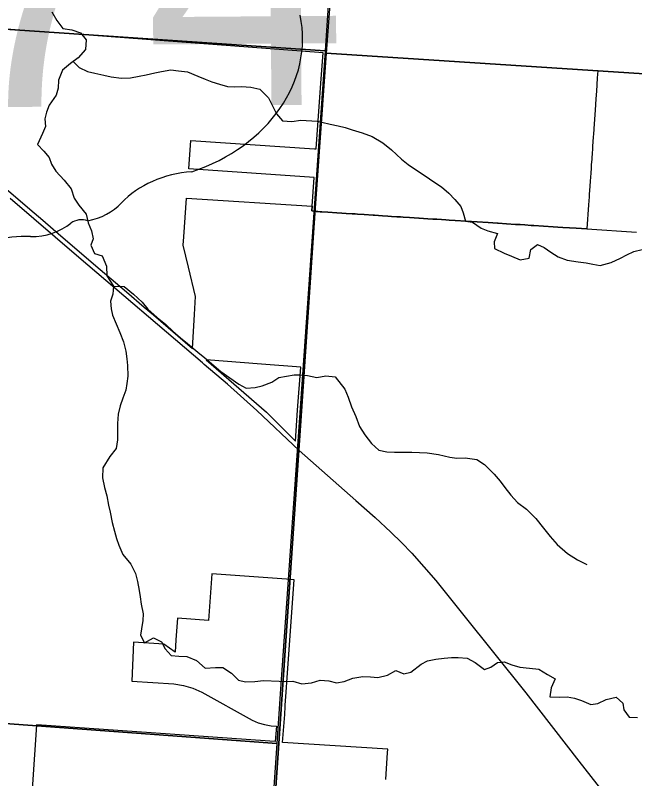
# Model space of a CAD drawing. Extents: x 114604 to 551442, y 316898 to 567001.
# Drawn here: x 253912 to 258675, y 331169 to 337042 of the extents above; entities that cross this region are included whole.
import ezdxf

# ---------------------------------------------------------------- set-up
doc = ezdxf.new("R2010")
doc.units = 0
for name, color, linetype in [('_CIVIL_CONSTRUCTION', 7, 'Continuous'), ('GE_P_Alignment_100_Cardinal_Points', 7, 'Continuous'), ('GE_P_Alignment_100_Stations', 7, 'Continuous'), ('GE_P_Alignment_500_Bearings', 7, 'Continuous'), ('GE_P_Alignment_500_Curve_Data', 7, 'Continuous'), ('GE_P_Alignment_500_Distances', 7, 'Continuous'), ('PM_P_Cells', 7, 'Continuous'), ('RS_Raster1', 7, 'Continuous'), ('SN_P_Signs', 7, 'Continuous')]:
    doc.layers.add(name, color=color, linetype=linetype)

msp = doc.modelspace()

# ---------------------------------------------------------------- linework, layer by layer
at = {"layer": '_CIVIL_CONSTRUCTION'}
msp.add_line((256024.7, 332678.2), (256094.5, 333693.1), dxfattribs=at)
for points in [[(256094.5, 333693.1), (255769.6, 334001.7), (255543.9, 334204.8), (255364.2, 334356.2), (255350.6, 334367.7), (254400.8, 335178.1), (253872.8, 335633.7)], [(255764.9, 328845.9), (255815.4, 329633.5), (256024.7, 332678.2)]]:
    msp.add_lwpolyline(points, dxfattribs=at)
at = {"layer": 'GE_P_Alignment_100_Cardinal_Points'}
msp.add_line((256221.1, 335575.6), (256303.8, 336748.9), dxfattribs=at)
for points in [[(256303.8, 336748.9), (256362.9, 337542.6), (256372.7, 337643.4)], [(256094.5, 333693.1), (256118.4, 334070.8), (256219.6, 335555.2), (256221.1, 335575.6)]]:
    msp.add_lwpolyline(points, dxfattribs=at)
at = {"layer": 'GE_P_Alignment_100_Stations'}
for points in [[(258915.1, 336579.6), (258643.8, 336597.5), (258602.5, 336600.2), (258391.1, 336614.1), (258389.4, 336589.3), (258387.3, 336559.2), (258380.4, 336458.3), (258376.4, 336400.3), (258370.4, 336313.4), (258365.6, 336243.5), (258360.5, 336169.5), (258359.5, 336153.9), (258358.5, 336139.8), (258357.8, 336129), (258356, 336104), (258351.3, 336035.5), (258349.6, 336010.6), (258349.2, 336004.1), (258348.2, 335989.2), (258344.4, 335934.3), (258341.4, 335891.1), (258339.6, 335864.4), (258337.2, 335830.4), (258334.8, 335794.6), (258333, 335768.3), (258329.9, 335724.7), (258325.9, 335665.5), (258325.2, 335654.9), (258324.6, 335646.6), (258320.4, 335585), (258320.3, 335585.1), (258307.5, 335398.3), (258307.5, 335398.3), (258224.7, 335403.6), (258123.4, 335410.2), (258083.7, 335412.8), (258048.6, 335415), (257973.7, 335419.9), (257898.9, 335424.7), (257880, 335425.9), (257829, 335429.2), (257794, 335431.5), (257759.2, 335433.8), (257688.8, 335438.3), (257624.8, 335442.5), (257618.9, 335442.8), (257549.1, 335447.4), (257293.6, 335463.9), (257247.8, 335466.8), (257223.7, 335468.4), (257188.8, 335470.7), (257153.9, 335472.9), (257123.4, 335474.9), (257084, 335477.5), (257018.7, 335481.7), (257014.2, 335482), (256944.3, 335486.5), (256894.1, 335489.7), (256874.4, 335491), (256845.9, 335492.9), (256804.6, 335495.5), (256776.2, 335497.4), (256734.7, 335500.1), (256674.4, 335503.9), (256664.9, 335504.6), (256595, 335509.1), (256544.5, 335512.4), (256525.1, 335513.6), (256503, 335515), (256455.3, 335518.1), (256422.5, 335520.3), (256385.4, 335522.6), (256314.8, 335527.2), (256269.9, 335530.1), (256255, 335531.1), (256238.4, 335532.2), (256225.1, 335533), (256191.8, 335536.6), (256194.5, 335574.9), (256210, 335794), (255245.4, 335859.7), (255261.4, 336079.4), (256213.4, 336014.7), (256225.6, 336013.9), (256261.5, 336520.7), (256278.1, 336754.1), (254479.5, 336888.3), (254207.2, 336908.6), (254145.9, 336913.2), (253979.1, 336925.3), (253670.4, 336947.6)], [(253666, 335855.7), (254057.4, 335521.2), (254122.7, 335465.4), (254261.6, 335346.6), (254564.4, 335087.7), (254767.5, 334914.1), (254904, 334797.3), (254973.8, 334737.7), (255275.2, 334480), (255288.7, 334740), (255297.1, 334879.3), (255243.5, 335103.3), (255202.7, 335274.1), (255207.4, 335337.9), (255229.1, 335635.9), (256194.5, 335574.9), (256191.8, 335536.6), (256225, 335533), (256238.4, 335532.2), (256255, 335531.1), (256269.9, 335530.2), (256314.8, 335527.2), (256385.4, 335522.6), (256422.5, 335520.3), (256455.3, 335518.1), (256503, 335515), (256525.1, 335513.6), (256544.5, 335512.4), (256595, 335509.1), (256664.9, 335504.6), (256674.4, 335503.9), (256734.7, 335500.1), (256776.2, 335497.4), (256804.6, 335495.5), (256845.9, 335492.9), (256874.4, 335491), (256894.1, 335489.7), (256944.3, 335486.5), (257014.2, 335482), (257018.7, 335481.7), (257084, 335477.4), (257123.4, 335474.9), (257153.9, 335472.9), (257188.8, 335470.7), (257223.7, 335468.4), (257247.8, 335466.8), (257293.6, 335463.9), (257549.1, 335447.4), (257618.9, 335442.8), (257624.8, 335442.5), (257688.8, 335438.3), (257688.8, 335438.3), (257759.2, 335433.8), (257759.2, 335433.8), (257794, 335431.5), (257829, 335429.2), (257880, 335425.9), (257898.9, 335424.7), (257973.7, 335419.9), (258048.6, 335415.1), (258083.7, 335412.8), (258123.4, 335410.2), (258224.7, 335403.6), (258307.5, 335398.3), (258690, 335373.3)], [(256760.6, 331163.8), (256766.3, 331247.5), (256774.5, 331367.5), (256776.6, 331397.2), (255967.8, 331447.9), (255983.3, 331664.5), (255987.6, 331724.4), (255988.3, 331734.4), (255995.4, 331834.1), (256003.4, 331948.4), (256055.5, 332700.3), (256025.6, 332702.4), (255997.4, 332704.4), (255423.7, 332744.7), (255411.1, 332565.1), (255398.6, 332387), (255159.2, 332404.6), (255147.6, 332238.7), (255140.9, 332143.8), (255053.3, 332204.3), (254821.3, 332220.2), (254808.2, 331920.5), (255130.7, 331898.7), (255205.7, 331887.5), (255278.3, 331865.9), (255347.2, 331834.3), (255732.8, 331620.5), (255779.9, 331600), (255829.1, 331585.1), (255879.7, 331576.1), (255919.5, 331573.8), (255915.3, 331513.3), (255911.4, 331455.6), (255869.3, 331457), (254956.7, 331521.5), (254224, 331573.3), (254150.8, 331578.4), (254073.7, 331583.9), (253950.7, 329748.1)]]:
    msp.add_lwpolyline(points, dxfattribs=at)
msp.add_lwpolyline([(255380.5, 334391.4), (255844.5, 333989.9), (256067.3, 333765.5), (256083, 334004.9), (256106.4, 334334.3), (255806.4, 334357.4)], close=True, dxfattribs=at)
at = {"layer": 'GE_P_Alignment_500_Bearings'}
msp.add_line((256221.1, 335575.6), (256303.8, 336748.9), dxfattribs=at)
for points in [[(256094.5, 333693.1), (256118.4, 334070.8), (256219.6, 335555.2), (256221.1, 335575.6)], [(256094.5, 333693.1), (256531.5, 333308.3), (256679.1, 333177.7), (256799.8, 333066.4), (256881.9, 332986.2), (256961.4, 332903.7), (257144.7, 332694.3), (257349.6, 332438.4), (257837, 331831.1), (258245.9, 331304.5), (258429.3, 331068.7), (258611.8, 330836.5), (258684.3, 330751.5), (258776.1, 330654.2), (258955.9, 330473.3), (259216.4, 330217.5), (259498.6, 329934.2), (259634.2, 329802.6), (259830, 329612.5), (260017.9, 329424.5), (260060.1, 329382.9), (260489.2, 328959.5)]]:
    msp.add_lwpolyline(points, dxfattribs=at)
at = {"layer": 'GE_P_Alignment_500_Curve_Data'}
for centre, major_axis, start_param, end_param in [((254736.3, 336859.3), (1384.9, 10), 5.101753, 6.440018), ((255332, 335233.6), (758.5, 5.5), 1.647645, 2.488434), ((254366.8, 335809.4), (447.4, 3.2), 4.937069, 5.64225), ((254420.7, 335374), (119.1, 0.9), 1.147584, 2.315152), ((254035.9, 335678.2), (423, 3.1), 4.691044, 5.507374), ((253984.1, 334819.2), (652.3, 4.7), 1.495662, 1.94098)]:
    msp.add_ellipse(centre, major_axis=major_axis, ratio=0.8, start_param=start_param, end_param=end_param, dxfattribs=at)
at = {"layer": 'GE_P_Alignment_500_Distances'}
for points in [[(261708.9, 338763.8), (261509.4, 336397.6), (258944.6, 336577.9), (256302.6, 336751.7), (256218.5, 335558), (256117.3, 334073.7), (256093.3, 333695.9), (255814.2, 329636.3), (255762.1, 328822.5), (255618.1, 326882.9), (255574.7, 326128.6), (250996.7, 326463.7), (247583.3, 326697.4)], [(254996.9, 317643.4), (255033.5, 318173.5), (255217.4, 320837.9), (255574.7, 326128.6), (255618.1, 326882.9), (255762.1, 328822.5), (255814.2, 329636.3), (256093.3, 333695.9), (256117.3, 334073.7), (256218.5, 335558), (256302.6, 336751.7), (258944.6, 336577.9), (261509.4, 336397.6), (261665, 336387), (261934.2, 336365), (262021.1, 336357.8), (263978.7, 336197.5), (264282.1, 336172.6), (264415.2, 336161.7)]]:
    msp.add_lwpolyline(points, dxfattribs=at)
at = {"layer": 'PM_P_Cells'}
for points in [[(254191.9, 337069), (254232.2, 337001.1), (254278.4, 336939.3), (254346.4, 336929.6), (254414.5, 336906), (254456.7, 336854.1), (254451, 336780), (254395.4, 336713.6), (254337.6, 336671.3), (254273.9, 336620.9), (254244.3, 336542.7), (254242.6, 336482.6), (254226.9, 336426.4), (254171.3, 336350), (254151.5, 336295.9), (254137.8, 336245.8), (254144, 336185.7), (254122.3, 336131.5), (254082.8, 336047.2), (254130.9, 335997.4), (254171.1, 335947.6), (254191.4, 335895.6), (254223.6, 335843.7), (254287.8, 335774), (254342.1, 335708.2), (254364.4, 335636.2), (254400.6, 335582.4), (254456.9, 335512.6), (254473.2, 335444.6), (254497.5, 335384.6), (254511.7, 335322.6), (254492, 335272.5), (254520.2, 335208.6), (254580.3, 335192.8), (254612.6, 335110.9), (254615, 335036.8), (254667.3, 334959), (254661.6, 334896.9), (254643.8, 334842.8), (254648.1, 334784.7), (254660.3, 334734.7), (254686.6, 334668.8), (254714.9, 334600.9), (254745.2, 334530.9), (254761.5, 334458.9), (254769.8, 334398.9), (254774, 334348.9), (254778.4, 334264.8), (254770.6, 334210.7), (254760.9, 334158.6), (254739.2, 334096.4), (254719.5, 334038.2), (254701.8, 333974), (254698.2, 333901.9), (254698.7, 333775.8), (254687.1, 333709.6), (254639.4, 333647.3), (254585.8, 333560.9), (254582.2, 333484.8), (254598.5, 333408.8), (254614.8, 333344.8), (254629.1, 333274.8), (254641.4, 333218.8), (254655.7, 333140.7), (254674, 333072.8), (254690.3, 333016.8), (254708.5, 332964.8), (254738.8, 332894.9), (254799.1, 332819.1), (254837.4, 332749.2), (254851.6, 332687.2), (254864, 332617.2), (254872.2, 332567.2), (254880.4, 332511.2), (254894.8, 332437.2), (254893, 332385.1), (254881.3, 332322.9), (254873.5, 332272.8), (254905.8, 332214.9), (254975.5, 332253.4), (255035.6, 332221.6), (255063.9, 332167.7), (255110, 332117.9), (255170, 332112.2), (255230, 332108.5), (255304.1, 332078.9), (255372.3, 332019.2), (255452.2, 332023.6), (255508.1, 332023.9), (255574.3, 331982.2), (255628.5, 331928.4), (255682.5, 331914.7), (255754.4, 331917.1), (255820.3, 331925.5)], [(254357.3, 336685.7), (254403.7, 336641.6), (254467.8, 336609.9), (254523.8, 336596.2), (254593.8, 336580.5), (254649.8, 336568.8), (254729.8, 336559.2), (254797.7, 336561.6), (254863.6, 336574), (254919.5, 336584.3), (254985.4, 336600.6), (255037.3, 336610.9), (255109.2, 336621.3), (255167.1, 336615.6), (255235.1, 336606), (255315.2, 336574.3), (255371.2, 336550.6), (255423.3, 336530.9), (255481.3, 336511.1), (255543.3, 336495.5), (255599.3, 336491.7), (255651.3, 336494), (255723.2, 336490.4), (255793.2, 336472.8), (255859.5, 336407), (255891.7, 336341.1), (255920, 336285.2), (255966.2, 336231.4), (256038.2, 336225.8), (256108.1, 336234.1), (256232.3, 336226.8)], [(256232.3, 336226.8), (256268.3, 336219.9), (256334.1, 336203.7), (256395.9, 336191.5), (256447.8, 336179.3), (256503.6, 336161.1), (256579.3, 336136.8), (256655, 336108.5), (256738.7, 336060.2), (256804.3, 336006), (256881.9, 335935.7), (256933.6, 335895.5), (257011.2, 335841.2), (257070.9, 335801), (257122.7, 335766.8), (257190.4, 335722.5), (257246.1, 335674.3), (257291.8, 335624.1), (257337.5, 335571.9), (257355.2, 335521.8), (257372.9, 335457.7), (257426.8, 335449.5), (257494.5, 335405.2), (257546.3, 335385.1), (257620, 335362.8), (257593.8, 335298.8), (257597.6, 335246.8), (257671.3, 335212.5), (257727.1, 335190.3), (257794.9, 335162.1), (257862.8, 335173.9), (257875, 335239.9), (257927, 335279.7), (257978.8, 335255.5), (258030.6, 335219.3), (258086.3, 335185.1), (258156, 335158.9), (258239.8, 335146.6), (258301.6, 335138.4), (258353.5, 335128.2), (258409.3, 335118.1), (258493.2, 335139.8), (258565.2, 335173.6), (258615.2, 335199.4), (258669.2, 335225.3), (258731.1, 335241.1)], [(254667.3, 334959), (254749.2, 334955.5), (254821.4, 334895.8), (254887.7, 334834), (254931.9, 334782.2), (255004.1, 334718.5), (255068.3, 334662.8), (255124.5, 334613), (255182.7, 334561.3), (255236.8, 334517.5), (255315, 334451.8), (255369.2, 334406.1), (255421.4, 334364.3), (255493.6, 334302.6), (255561.8, 334252.9), (255631.9, 334203.2), (255686, 334173.5), (255755.9, 334177.9), (255809.8, 334192.2), (255883.6, 334220.6), (255937.4, 334254.9), (256057.2, 334275.3), (256100.2, 334275.2)], [(256100.2, 334275.2), (256159.1, 334270.6), (256230.9, 334256.4), (256300.8, 334268.2), (256370.6, 334261.9), (256446.1, 334165.6), (256471.8, 334105.5), (256497.4, 334031.3), (256531.1, 333955.2), (256558.7, 333879), (256600.4, 333814.8), (256650, 333748.6), (256707.7, 333696.4), (256769.5, 333684.1), (256827.4, 333682), (256887.2, 333681.8), (256961.1, 333681.5), (257018.9, 333679.3), (257078.8, 333677.1), (257166.5, 333662.8), (257254.3, 333642.5), (257308.1, 333636.4), (257372, 333638.2), (257461.7, 333625.9), (257519.4, 333585.6), (257595, 333513.3), (257640.7, 333459.1), (257676.4, 333409), (257722.1, 333350.8), (257773.8, 333294.6), (257843.4, 333242.3), (257915, 333170), (257974.6, 333097.8), (258024.2, 333031.5), (258077.8, 332971.3), (258157.4, 332901), (258235, 332852.7), (258306.8, 332816.4)], [(255940.9, 331920.4), (255982.5, 331917.1), (256046.4, 331918.9), (256114.1, 331898.7), (256190, 331906.5), (256255.9, 331928.3), (256323.8, 331922.1), (256381.6, 331905.9), (256441.5, 331917.7), (256507.4, 331943.5), (256583.3, 331955.3), (256643.2, 331953.1), (256699, 331946.9), (256772.9, 331964.7), (256836.9, 332002.5), (256900.7, 331976.2), (256954.6, 331990.1), (257032.6, 332049.9), (257082.6, 332075.7), (257144.6, 332089.6), (257210.4, 332097.4), (257266.3, 332101.2), (257318.2, 332103), (257386, 332096.8), (257447.8, 332062.6), (257519.4, 332010.3), (257569.4, 332028.2), (257619.4, 332064), (257671.3, 332067.8), (257729.1, 332045.6), (257790.9, 332027.4), (257866.7, 332019.2), (257936.5, 332011), (258004.2, 331970.7), (258063.9, 331936.5), (258031.7, 331868.5), (258021.5, 331798.5), (258095.3, 331796.3), (258155.2, 331798.1), (258213, 331787.9), (258264.8, 331771.7), (258338.6, 331741.4), (258392.5, 331747.3), (258454.4, 331779.1), (258532.3, 331796.8), (258584, 331750.6), (258591.8, 331698.6), (258633.5, 331642.4), (258697.4, 331640.2)], [(255820.3, 331925.5), (255940.9, 331920.4)]]:
    msp.add_lwpolyline(points, dxfattribs=at)
at = {"layer": 'RS_Raster1'}
for points in [[(261708.9, 338763.8), (261509.4, 336397.6), (258944.6, 336577.9), (256302.6, 336751.7), (256218.5, 335558), (256117.3, 334073.7), (256093.3, 333695.9), (255814.2, 329636.3), (255762.1, 328822.5), (255618.1, 326882.9), (255574.7, 326128.6), (250996.7, 326463.7), (247583.3, 326697.4)], [(254996.9, 317643.4), (255033.5, 318173.5), (255217.4, 320837.9), (255574.7, 326128.6), (255618.1, 326882.9), (255762.1, 328822.5), (255814.2, 329636.3), (256093.3, 333695.9), (256117.3, 334073.7), (256218.5, 335558), (256302.6, 336751.7), (258944.6, 336577.9), (261509.4, 336397.6), (261708.9, 338763.8)]]:
    msp.add_lwpolyline(points, dxfattribs=at)
at = {"layer": 'SN_P_Signs'}
for points in [[(251238.9, 342563.4), (256651.3, 342184), (256293.8, 336767.8), (250987.6, 337127.6), (250869.5, 337131.1)], [(250987.6, 337127.6), (256293.8, 336767.8), (255948.4, 331823.4), (255923.1, 331439.4), (250593.6, 331833.1)], [(250593.6, 331833.1), (255923.1, 331439.4), (255579.8, 326451.1), (255562, 326163), (250217.8, 326517.6)]]:
    msp.add_lwpolyline(points, close=True, dxfattribs=at)

# ---------------------------------------------------------------- texts
at = {"layer": 'GE_P_Alignment_500_Curve_Data'}
msp.add_text('674', height=2088.46, rotation=0.41433, dxfattribs=at).set_placement((251805.6, 336321.7))

doc.saveas('drawing.dxf')
